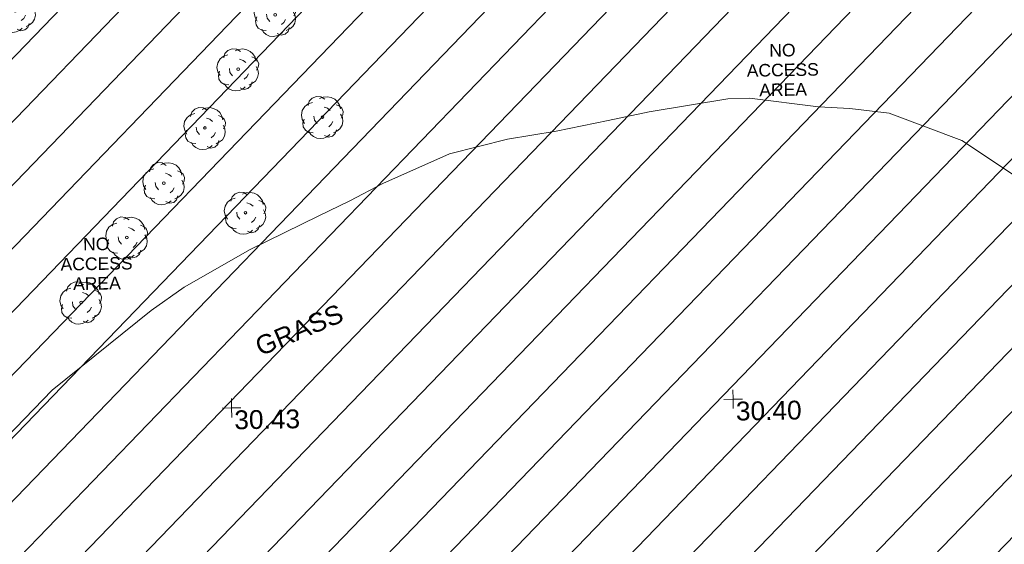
# Model space of a CAD drawing. Header units: millimetres. Extents: x -287732 to 520720, y -88450 to 287754.
# Tile 342 of 383: x 291598 to 311226, y 127044 to 137496. Entities that reach past the tile are written whole.
import ezdxf

# ---------------------------------------------------------------- set-up
doc = ezdxf.new("R2010")
doc.units = ezdxf.units.MM
doc.linetypes.add('IMPORT-HIDDEN2 _3_', pattern=[4762.5, 3175, -1587.5])
doc.linetypes.add('IMPORT-UG_ELEC_STREET LIGHTING_QLB2 _2_', pattern=[2700, 1500, -300.0000000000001, 0, -250, 150, -300.0000000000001, 0, -200])
for name, color, linetype, lineweight, true_color in [('00_TOPO_TREE', 7, 'Continuous', 9, 0x666666), ('00_UAV_LEVEL_SPOT', 7, 'Continuous', 9, 0x666666), ('01_DTM_CONTOUR_MNR', 7, 'Continuous', 9, 0xa5a552), ('12333-PUM-2D-U-0001-C01 - Rev2_REVIT IMPORT_dwg', 7, 'Continuous', 9, 0x767676), ('PUM-CHAMBER EXTENTS', 6, 'IMPORT-HIDDEN2 _3_', 9, 0xff00ff), ('PUM-UNABLE TO SURVEY', 190, 'Continuous', 9, 0x7f00ff)]:
    doc.layers.add(name, color=color, linetype=linetype, lineweight=lineweight, true_color=true_color)
doc.layers.add('00_UAV_SURVEY_TEXT', color=7, linetype='Continuous', lineweight=9)
doc.styles.add('Arial_1', font='arial.ttf', dxfattribs={"height": 250})
doc.styles.add('Swis721 Lt BT_2', font='swissl.ttf', dxfattribs={"height": 375})

# ---------------------------------------------------------------- blocks, each defined once
blk = doc.blocks.new('12333-PUM-2D-U-0001-C01 - Rev2_REVIT IMPORT_dwg_CONIFEROUS_TREE-2077251-Site Location Plan Proposed')
at = {"layer": '00_TOPO_TREE', "color": 254, "true_color": 0xcccccc, "flags": 128}
for points in [[(-1889.403682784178, 1545.875740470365), (-1717.639711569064, 2118.422311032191), (-1316.857112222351, 2519.204910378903), (-744.3105416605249, 2748.223538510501), (-171.763971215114, 2690.968881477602), (343.5279423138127, 2347.440939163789)], [(-343.5279423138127, 2461.950253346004), (114.5093140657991, 2633.714224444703), (687.0558846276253, 2690.968881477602), (1202.347798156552, 2576.459567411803), (1660.385054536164, 2347.440939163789), (2003.912996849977, 2003.912996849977), (2290.18628213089, 1545.875740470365), (2404.695596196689, 1030.583826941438)], [(-2404.695596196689, -801.5651986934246), (-2690.968881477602, -286.2732852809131), (-2805.478195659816, 286.2732852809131), (-2690.968881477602, 916.0745128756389), (-2347.440939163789, 1431.36642628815), (-1889.403682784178, 1774.894368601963), (-1316.857112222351, 1946.658339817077)], [(229.0186282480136, 1316.857112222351), (687.0558846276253, 1145.093141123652), (1030.583826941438, 858.8198558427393)], [(1832.149025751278, 1603.130397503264), (2232.93162509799, 1431.36642628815), (2576.459567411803, 1145.093141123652), (2748.223538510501, 687.0558846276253), (2690.968881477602, 229.0186282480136), (2461.950253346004, -171.763971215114)], [(-744.3105416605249, -858.8198558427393), (-1087.838483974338, -400.7825993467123), (-1145.093141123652, 114.5093140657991)], [(2404.695596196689, 343.5279423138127), (2633.714224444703, -114.5093140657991), (2690.968881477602, -629.8012275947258), (2576.459567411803, -1145.093141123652), (2290.18628213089, -1603.130397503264), (1889.403682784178, -1889.403682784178), (1431.36642628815, -2118.422311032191)], [(-1259.602455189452, -2061.167653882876), (-1832.149025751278, -2003.912996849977), (-2290.18628213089, -1717.639711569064), (-2576.459567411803, -1259.602455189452), (-2633.714224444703, -744.3105416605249), (-2461.950253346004, -229.0186282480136)], [(1374.111769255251, -629.8012275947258), (1145.093141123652, -1030.583826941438), (801.5651986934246, -1316.857112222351)], [(916.0745128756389, -2347.440939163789), (572.5465705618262, -2633.714224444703), (114.5093140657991, -2805.478195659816), (-343.5279423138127, -2862.732852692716), (-801.5651986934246, -2805.478195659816), (-1259.602455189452, -2576.459567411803), (-1603.130397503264, -2290.18628213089), (-1832.149025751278, -1889.403682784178)], [(1832.149025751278, -1717.639711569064), (1660.385054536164, -2232.93162509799), (1259.602455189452, -2576.459567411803), (744.3105416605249, -2690.968881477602), (229.0186282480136, -2461.950253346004)]]:
    blk.add_lwpolyline(points, dxfattribs=at)
at = {"layer": '00_TOPO_TREE', "color": 254, "true_color": 0xcccccc}
blk.add_circle((0, 0), 176.6246020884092, dxfattribs=at)
blk = doc.blocks.new('12333-PUM-2D-U-0001-C01 - Rev2_REVIT IMPORT_dwg_UAV-2077255-Site Location Plan Proposed')
at = {"layer": '00_UAV_LEVEL_SPOT', "color": 254, "true_color": 0xcccccc, "flags": 128}
for points in [[(0, -500.0000000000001), (0, 0), (-500.0000000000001, 0)], [(500.0000000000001, 0), (0, 0), (0, 500.0000000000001)]]:
    blk.add_lwpolyline(points, dxfattribs=at)
blk = doc.blocks.new('12333-PUM-2D-U-0001-C01 - Rev2_REVIT IMPORT_dwg_MGS62954_T2_Galway_ITM_3d_Rev1-2077680-Site Location Plan Proposed')
at = {"layer": '01_DTM_CONTOUR_MNR', "color": 254, "true_color": 0xcccccc, "flags": 128}
blk.add_lwpolyline([(534215901.3551969, 725684206.0795637), (534214646.4228448, 725685072.8164498), (534213208.6862745, 725685641.313726), (534212430.0000002, 725685751.6666667), (534211801.5124818, 725685791.5124817), (534210430.0000002, 725685988.7861272), (534209998.7861273, 725685988.7861272), (534208430.0000002, 725685753.3333334), (534207606.7229731, 725685596.7229731), (534206566.0950956, 725685401.4550159), (534205591.6160716, 725685258.3839285), (534204430.0000002, 725684984.8717949), (534203093.3333334, 725684420.0000001), (534202430.0000002, 725684085.8333334), (534201804.6312685, 725683794.6312686), (534200430.0000002, 725683152.5000002), (534199096.6666667, 725682420.0000001), (534198430.0000002, 725681969.0636706), (534196430.0000002, 725680420.0000001), (534192524.3627557, 725676514.3627555)], dxfattribs=at)
for name, p, xscale, yscale, zscale in [('12333-PUM-2D-U-0001-C01 - Rev2_REVIT IMPORT_dwg_CONIFEROUS_TREE-2077251-Site Location Plan Proposed', (534195823.1935, 725687987.978), 0.15, 0.15, 0.15), ('12333-PUM-2D-U-0001-C01 - Rev2_REVIT IMPORT_dwg_CONIFEROUS_TREE-2077251-Site Location Plan Proposed', (534201008.1935, 725687815.9780002), 0.15, 0.15, 0.15), ('12333-PUM-2D-U-0001-C01 - Rev2_REVIT IMPORT_dwg_CONIFEROUS_TREE-2077251-Site Location Plan Proposed', (534200249.1935, 725686744.9780002), 0.15, 0.15, 0.15), ('12333-PUM-2D-U-0001-C01 - Rev2_REVIT IMPORT_dwg_CONIFEROUS_TREE-2077251-Site Location Plan Proposed', (534201915.1935, 725685763.9780002), 0.15, 0.15, 0.15), ('12333-PUM-2D-U-0001-C01 - Rev2_REVIT IMPORT_dwg_CONIFEROUS_TREE-2077251-Site Location Plan Proposed', (534199568.1935, 725685586.978), 0.15, 0.15, 0.15), ('12333-PUM-2D-U-0001-C01 - Rev2_REVIT IMPORT_dwg_CONIFEROUS_TREE-2077251-Site Location Plan Proposed', (534198730.1935, 725684501.9780002), 0.15, 0.15, 0.15), ('12333-PUM-2D-U-0001-C01 - Rev2_REVIT IMPORT_dwg_CONIFEROUS_TREE-2077251-Site Location Plan Proposed', (534200344.1935, 725683884.9780002), 0.15, 0.15, 0.15), ('12333-PUM-2D-U-0001-C01 - Rev2_REVIT IMPORT_dwg_CONIFEROUS_TREE-2077251-Site Location Plan Proposed', (534197973.1935, 725683430.9780002), 0.15, 0.15, 0.15), ('12333-PUM-2D-U-0001-C01 - Rev2_REVIT IMPORT_dwg_CONIFEROUS_TREE-2077251-Site Location Plan Proposed', (534197038.1935001, 725682152.9780003), 0.15, 0.15, 0.15), ('12333-PUM-2D-U-0001-C01 - Rev2_REVIT IMPORT_dwg_UAV-2077255-Site Location Plan Proposed', (534200000.0000001, 725680000), 0.375, 0.375, 0.375), ('12333-PUM-2D-U-0001-C01 - Rev2_REVIT IMPORT_dwg_UAV-2077255-Site Location Plan Proposed', (534210000.0000001, 725680000), 0.375, 0.375, 0.375)]:
    blk.add_blockref(name, p, dxfattribs=dict(xscale=xscale, yscale=yscale, zscale=zscale))
at = {"layer": '00_UAV_LEVEL_SPOT', "char_height": 375, "width": 1495.902363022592, "attachment_point": 1, "line_spacing_factor": 1.005061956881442, "style": 'Swis721 Lt BT_2'}
for s, insert in [('30.43', (534200051.8765643, 725679949.1441548)), ('30.40', (534210051.8765643, 725679949.1441548))]:
    blk.add_mtext(s, dxfattribs=dict(at, insert=insert))
at = {"layer": '00_UAV_SURVEY_TEXT', "color": 251, "true_color": 0x666666, "insert": (534200454.9449738, 725681367.2235298), "char_height": 375, "width": 2018.280965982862, "attachment_point": 1, "rotation": 21.786283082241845, "line_spacing_factor": 1.005061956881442, "style": 'Swis721 Lt BT_2'}
blk.add_mtext('GRASS', dxfattribs=at)
blk = doc.blocks.new('12333-PUM-2D-U-0001-C01 - Rev2_REVIT IMPORT_dwg-1620468-Site Location Plan Proposed')
at = {"layer": 'PUM-CHAMBER EXTENTS', "true_color": 0xfff4d4}
h = blk.add_hatch(dxfattribs=at)
h.set_pattern_fill('FP_14', style=0, pattern_type=2)
h.set_pattern_definition([(45, (-533641079.65, -725615854.3560001), (-618.7184335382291, 618.7184335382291), [])])
h.paths.add_polyline_path([(561369.3501529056, 32961.6438213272), (583432.350152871, 42064.6438213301), (584672.3501528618, 38987.64382128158), (591969.3501528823, 41930.643821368), (585115.3501528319, 60252.64382129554), (601682.3501528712, 66542.64382133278), (593779.350152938, 86713.6438213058), (593325.3501529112, 86525.64382134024), (591535.8661504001, 91032.67662588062), (570762.3501528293, 82754.64382139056), (556580.3501529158, 77376.64382136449), (542174.3501528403, 72021.64382138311), (551469.3501528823, 54861.6438213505), (558438.2640803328, 39445.56149700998)])
blk.add_blockref('12333-PUM-2D-U-0001-C01 - Rev2_REVIT IMPORT_dwg_MGS62954_T2_Galway_ITM_3d_Rev1-2077680-Site Location Plan Proposed', (-533641079.6498471, -725615854.3561786))
at = {"layer": 'PUM-UNABLE TO SURVEY', "color": 41, "true_color": 0xffdf7f, "char_height": 250, "width": 1714.021757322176, "attachment_point": 2, "line_spacing_factor": 0.9417779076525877, "style": 'Arial_1'}
for insert in [(570024.7876530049, 71205.2985650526), (556280.8650119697, 67584.1954019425)]:
    blk.add_mtext('NO\\PACCESS\\PAREA', dxfattribs=dict(at, insert=insert))

msp = doc.modelspace()

# ---------------------------------------------------------------- block references
at = {"layer": '12333-PUM-2D-U-0001-C01 - Rev2_REVIT IMPORT_dwg', "color": 254, "linetype": 'IMPORT-UG_ELEC_STREET LIGHTING_QLB2 _2_', "true_color": 0xffd4d4, "rotation": 0.9999999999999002}
msp.add_blockref('12333-PUM-2D-U-0001-C01 - Rev2_REVIT IMPORT_dwg-1620468-Site Location Plan Proposed', (-261895.0770586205, 55869.5817132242), dxfattribs=at)

doc.saveas('drawing.dxf')
